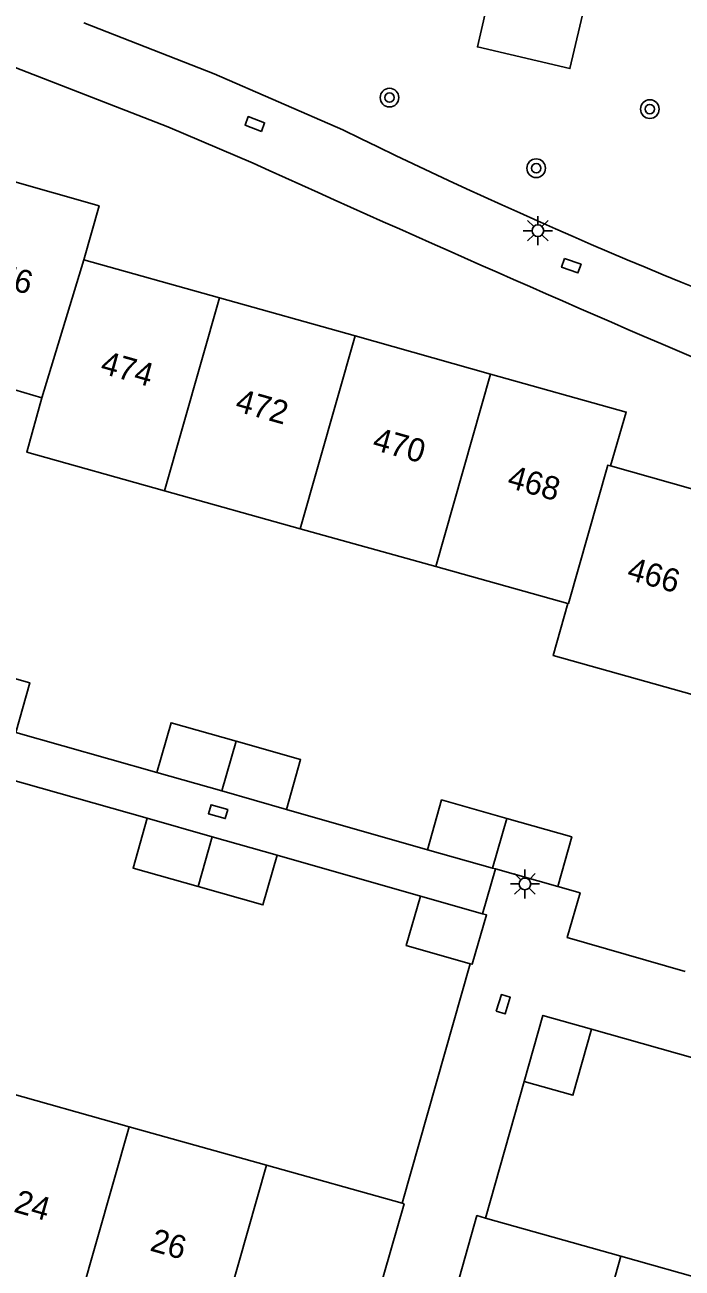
# Model space of a CAD drawing. Extents: x 132994 to 136000, y 393499 to 395512.
# Drawn here: x 134118.9 to 134147.1, y 394471.3 to 394524.7 of the extents above; entities that cross this region are included whole.
import ezdxf

# ---------------------------------------------------------------- set-up
doc = ezdxf.new("R2010")
doc.units = 0
for name, color, linetype in [('gg-afsc-erfafscheiding', 7, 'Continuous'), ('gg-afsc-hekwerk', 7, 'Continuous'), ('gg-afsc-muur', 7, 'Continuous'), ('gg-anno-huisnummerreeks BGT', 7, 'Continuous'), ('gg-bbg-bijgebouw', 7, 'Continuous'), ('gg-bbg-gedigitaliseerde bebouwing', 7, 'Continuous'), ('gg-bbg-hoofdgebouw', 7, 'Continuous'), ('gg-bbg-tussenscheiding', 7, 'Continuous'), ('gg-knt-verharding', 7, 'Continuous'), ('gt-symb-boom', 7, 'Continuous'), ('gt-symb-kolk', 7, 'Continuous'), ('gt-symb-kolk center center', 7, 'Continuous'), ('gt-symb-lichtmast', 7, 'Continuous')]:
    doc.layers.add(name, color=color, linetype=linetype)

# ---------------------------------------------------------------- blocks, each defined once
blk = doc.blocks.new('gt0-LMAST')
at = {"layer": 'gt-symb-lichtmast'}
for p, q in [((-0.005, 0.246), (-0.005, 0.621)), ((-0.182, 0.173), (-0.447, 0.438)), ((0.172, 0.173), (0.437, 0.438)), ((-0.255, -0.004), (-0.63, -0.004)), ((-0.182, -0.181), (-0.447, -0.446)), ((-0.005, -0.254), (-0.005, -0.629)), ((0.437, -0.446), (0.172, -0.181)), ((0.245, -0.004), (0.62, -0.004))]:
    blk.add_line(p, q, dxfattribs=at)
blk.add_circle((-0.005, -0.004), 0.25, dxfattribs=at)
blk = doc.blocks.new('gt0-BOOM')
at = {"layer": 'gt-symb-boom'}
for radius in [0.4, 0.2]:
    blk.add_circle((0, 0), radius, dxfattribs=at)
blk = doc.blocks.new('gt0-KOLKCC')
at = {"layer": 'gt-symb-kolk center center'}
blk.add_lwpolyline([(-0.375, 0.2), (0.375, 0.2), (0.375, -0.2), (-0.375, -0.2)], close=True, dxfattribs=at)
blk = doc.blocks.new('gt0-KOLK')
at = {"layer": 'gt-symb-kolk'}
blk.add_lwpolyline([(0, 0), (0.375, 0), (0.375, 0.4), (-0.375, 0.4), (-0.375, 0), (0, 0)], dxfattribs=at)

msp = doc.modelspace()

# ---------------------------------------------------------------- linework, layer by layer
at = {"layer": 'gg-afsc-erfafscheiding'}
for p, q in [((134135.113, 394474.122), (134138.033, 394484.412)), ((134143.24, 394481.6), (134150.76, 394479.47)), ((134140.35, 394479.36), (134138.693, 394473.489))]:
    msp.add_line(p, q, dxfattribs=at)
at = {"layer": 'gg-afsc-hekwerk'}
msp.add_line((134139.12, 394488.484), (134138.557, 394486.559), dxfattribs=at)
at = {"layer": 'gg-afsc-muur'}
msp.add_lwpolyline([(134147.26, 394484.08), (134142.198, 394485.537), (134142.749, 394487.454), (134141.79, 394487.73)], dxfattribs=at)
at = {"layer": 'gg-bbg-bijgebouw'}
for p, q in [((134127.366, 394491.834), (134124.572, 394492.628)), ((134130.137, 394491.046), (134127.366, 394491.834)), ((134124.161, 394490.66), (134126.954, 394489.864)), ((134126.954, 394489.864), (134129.735, 394489.072)), ((134138.991, 394488.52), (134136.19, 394489.31)), ((134139.12, 394488.484), (134138.991, 394488.52)), ((134141.79, 394487.73), (134139.12, 394488.484)), ((134135.89, 394487.32), (134138.557, 394486.559))]:
    msp.add_line(p, q, dxfattribs=at)
for points in [[(134116.335, 394497.274), (134119.117, 394496.484), (134118.51, 394494.348)], [(134124.572, 394492.628), (134125.179, 394494.764), (134127.973, 394493.969)], [(134127.973, 394493.969), (134130.744, 394493.181), (134130.137, 394491.046)], [(134136.19, 394489.31), (134136.8, 394491.45), (134139.599, 394490.659)], [(134126.347, 394487.729), (134123.553, 394488.525), (134124.161, 394490.66)], [(134139.599, 394490.659), (134142.39, 394489.87), (134141.79, 394487.73)], [(134129.735, 394489.072), (134129.126, 394486.937), (134126.347, 394487.729)], [(134135.89, 394487.32), (134135.281, 394485.19), (134138.033, 394484.412)], [(134138.557, 394486.559), (134138.73, 394486.51), (134138.11, 394484.39), (134138.033, 394484.412)], [(134140.35, 394479.36), (134141.15, 394482.19), (134143.24, 394481.6)], [(134140.35, 394479.36), (134142.44, 394478.76), (134143.24, 394481.6)]]:
    msp.add_lwpolyline(points, dxfattribs=at)
at = {"layer": 'gg-bbg-gedigitaliseerde bebouwing'}
for p, q in [((134119.636, 394508.728), (134113.858, 394510.41)), ((134130.727, 394503.102), (134124.901, 394504.731)), ((134136.554, 394501.474), (134130.727, 394503.102)), ((134142.218, 394499.891), (134136.554, 394501.474)), ((134123.384, 394477.411), (134117.489, 394479.065)), ((134129.278, 394475.758), (134123.384, 394477.411)), ((134135.113, 394474.122), (134129.278, 394475.758)), ((134138.693, 394473.489), (134144.495, 394471.849)), ((134144.495, 394471.849), (134150.272, 394470.216))]:
    msp.add_line(p, q, dxfattribs=at)
for points in [[(134124.901, 394504.731), (134118.982, 394506.385), (134119.636, 394508.728)], [(134147.56, 394495.979), (134141.592, 394497.651), (134142.218, 394499.891)]]:
    msp.add_lwpolyline(points, dxfattribs=at)
at = {"layer": 'gg-bbg-hoofdgebouw'}
for p, q in [((134121.43, 394514.66), (134127.258, 394513.022)), ((134127.258, 394513.022), (134133.082, 394511.384)), ((134133.082, 394511.384), (134138.907, 394509.747)), ((134144.06, 394505.8), (134149.882, 394504.15)), ((134135.19, 394474.1), (134132.87, 394466)), ((134135.19, 394474.1), (134135.113, 394474.122))]:
    msp.add_line(p, q, dxfattribs=at)
for points in [[(134116.2, 394518.645), (134122.091, 394516.97), (134121.43, 394514.66)], [(134138.907, 394509.747), (134144.73, 394508.11), (134144.06, 394505.8)], [(134136.055, 394464.56), (134135.79, 394464.635), (134138.318, 394473.595), (134138.693, 394473.489)]]:
    msp.add_lwpolyline(points, dxfattribs=at)
at = {"layer": 'gg-bbg-tussenscheiding'}
for p, q in [((134121.43, 394514.66), (134119.636, 394508.728)), ((134127.258, 394513.022), (134124.901, 394504.731)), ((134133.082, 394511.384), (134130.727, 394503.102)), ((134138.907, 394509.747), (134136.554, 394501.474)), ((134127.973, 394493.969), (134127.366, 394491.834)), ((134139.599, 394490.659), (134138.991, 394488.52)), ((134126.954, 394489.864), (134126.347, 394487.729)), ((134121.093, 394469.354), (134123.384, 394477.411)), ((134126.98, 394467.678), (134129.278, 394475.758)), ((134141.957, 394462.895), (134144.495, 394471.849))]:
    msp.add_line(p, q, dxfattribs=at)
msp.add_lwpolyline([(134142.218, 394499.891), (134142.25, 394499.882), (134143.934, 394505.831), (134144.06, 394505.8)], dxfattribs=at)
at = {"layer": 'gg-knt-verharding'}
for p, q in [((134124.572, 394492.628), (134118.51, 394494.348)), ((134118.086, 394492.39), (134124.161, 394490.66)), ((134136.19, 394489.31), (134130.137, 394491.046)), ((134129.735, 394489.072), (134135.89, 394487.32))]:
    msp.add_line(p, q, dxfattribs=at)
for points in [[(134140.397, 394532.711), (134144.394, 394531.739), (134142.315, 394522.869), (134138.337, 394523.803), (134140.397, 394532.711)], [(134098.53, 394523.67), (134100.095, 394529.163), (134109.756, 394525.999), (134117.445, 394523.313), (134125.037, 394520.367), (134128.704, 394518.807)], [(134132.559, 394520.238), (134127.028, 394522.647), (134121.435, 394524.84)]]:
    msp.add_lwpolyline(points, dxfattribs=at)
for centre, radius, start, end in [((134234.764, 394727.703), 231.273, 243.77346, 250.42796), ((134558.961, 395467.106), 1041.341, 245.595491, 246.943869)]:
    msp.add_arc(centre, radius, start, end, dxfattribs=at)

# ---------------------------------------------------------------- block references
at = {"layer": 'gt-symb-boom'}
for p in [(134134.564, 394521.622), (134145.743, 394521.128), (134140.864, 394518.589)]:
    msp.add_blockref('gt0-BOOM', p, dxfattribs=at)
at = {"layer": 'gt-symb-kolk', "rotation": 164.0309834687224}
msp.add_blockref('gt0-KOLK', (134127.258, 394491.139), dxfattribs=at)
at = {"layer": 'gt-symb-kolk center center'}
for p, rotation in [((134128.78, 394520.489), 159.48740073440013), ((134142.372, 394514.401), -19.404673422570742), ((134139.449, 394482.673), 72.42502301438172)]:
    msp.add_blockref('gt0-KOLKCC', p, dxfattribs=dict(at, rotation=rotation))
at = {"layer": 'gt-symb-lichtmast'}
for p in [(134140.94, 394515.909), (134140.384, 394487.845)]:
    msp.add_blockref('gt0-LMAST', p, dxfattribs=at)

# ---------------------------------------------------------------- texts
at = {"layer": 'gg-anno-huisnummerreeks BGT'}
for s, rotation, p in [('476', 344.2, (134116.92, 394513.76)), ('474', 344.3, (134122.096, 394509.799)), ('472', 344.3, (134127.89, 394508.17)), ('470', 344.3, (134133.782, 394506.513)), ('468', 344.3, (134139.57, 394504.886)), ('466', 344.2, (134144.714, 394500.937)), ('24', 344.1, (134118.379, 394473.766)), ('26', 344.1, (134124.231, 394472.1))]:
    msp.add_text(s, height=1, rotation=rotation, dxfattribs=at).set_placement(p)

doc.saveas('drawing.dxf')
